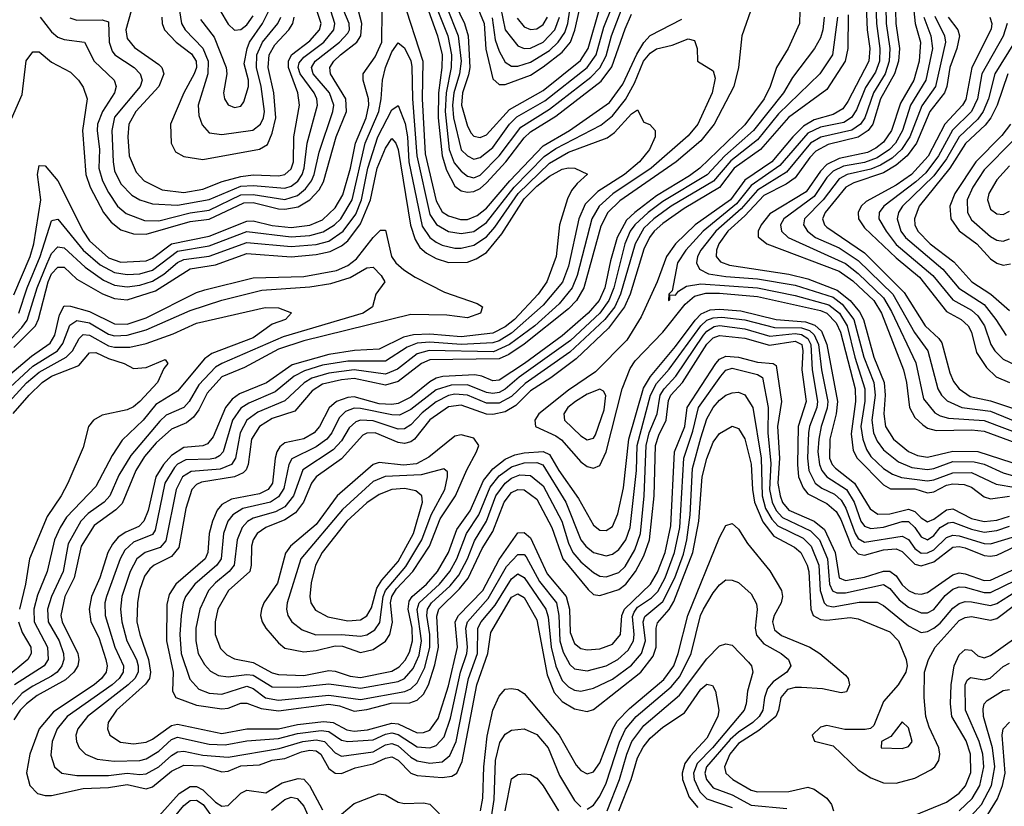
# Model space of a CAD drawing. Header units: inches. Extents: x 501365 to 657855, y 482276 to 547543.
# Tile 456 of 656: x 575229 to 578354, y 521244 to 523742. Entities that reach past the tile are written whole.
import ezdxf

# ---------------------------------------------------------------- set-up
doc = ezdxf.new("R2010")
doc.units = ezdxf.units.IN
doc.header["$MEASUREMENT"] = 0
doc.layers.add('A5572', color=7, linetype='Continuous')

msp = doc.modelspace()

# ---------------------------------------------------------------- linework, layer by layer
at = {"layer": 'A5572', "color": 5}
for points, elevation in [([(576732.5, 523890), (576770, 523710), (576810, 523658.9), (576830, 523649.8), (576850, 523650.9), (576890, 523670.8), (576927.2, 523710), (576941.5, 523750)], 2460), ([(576583.1, 523783.1), (576620.4, 523690), (576629.3, 523610), (576624.6, 523570), (576606.1, 523510), (576602.8, 523470), (576605.7, 523430), (576630, 523328.5), (576650, 523309.1), (576670, 523299.4), (576690, 523303.7), (576730, 523336.1), (576783.3, 523410), (576806.7, 523433.3), (576895.4, 523484.6), (577030, 523590), (577058.4, 523630), (577082.5, 523717.5), (577135.7, 523850)], 2360), ([(576669.9, 523810), (576702.5, 523730), (576708.4, 523648.4), (576730, 523554.1), (576750, 523536.1), (576770, 523535.8), (576850, 523566.1), (576890, 523591.6), (576950, 523638.7), (576976.7, 523670), (576991.1, 523708.9), (577017.9, 523830)], 2420), ([(575837.9, 523817.9), (575890, 523727.6), (575910, 523709), (575930, 523710.5), (575950, 523725.5), (575970, 523754.3)], 2480), ([(576444.1, 523810), (576508.6, 523610), (576506.3, 523490), (576515.6, 523315.6), (576550, 523166.3), (576570, 523131.5), (576590, 523118.5), (576627.7, 523107.7), (576650, 523107.8), (576680.4, 523119.6), (576710, 523143.6), (576784, 523230), (576890, 523341), (576973.5, 523390), (577100.9, 523479.1), (577143.3, 523536.7), (577187.5, 523632.5), (577210, 523669.1), (577230, 523691.7), (577330, 523743.3)], 2280), ([(576727.7, 523747.7), (576737.4, 523677.4), (576750, 523641.5), (576770, 523607.2), (576790, 523594.7), (576810, 523593.9), (576850, 523606.5), (576910, 523644.4), (576938, 523670), (576958.6, 523701.4), (576968, 523730), (576980, 523810)], 2440), ([(577914.7, 523810), (577918, 523710), (577926.8, 523650), (577924, 523610), (577857.5, 523482.5), (577841.1, 523458.9), (577810, 523440.5), (577750, 523423.9), (577716.2, 523403.8), (577682.4, 523370), (577616.1, 523290), (577530, 523231.9), (577484.9, 523170), (577372.7, 523090), (577310, 523030.5), (577281.9, 522990), (577252.4, 522910), (577201.6, 522798.4), (577155.7, 522724.3), (577056.5, 522623.5), (576970, 522565.2), (576876.4, 522490), (576863.7, 522470), (576865.7, 522450), (576930, 522420.8), (576948, 522408), (577010, 522337.9), (577030, 522323.2), (577050, 522317.9), (577070, 522326.4), (577090, 522370.1), (577141.2, 522570), (577166.1, 522633.9), (577181.7, 522658.3), (577270, 522749.5), (577341.2, 522838.8), (577370, 522863.6), (577406.8, 522873.2), (577450, 522873.5), (577570, 522862.4), (577770, 522818.4), (577790, 522809.7), (577819.6, 522779.6), (577833.8, 522750), (577880.6, 522570), (577881.5, 522530), (577867.3, 522427.3), (577873.7, 522373.7), (577886.2, 522350), (577970, 522264.9), (577992.2, 522252.2), (578070, 522252), (578110, 522239.5), (578130, 522242.5), (578170, 522263.8), (578190, 522268.3), (578226.5, 522266.5), (578250, 522257.4), (578290, 522227), (578310, 522220.4), (578370, 522229.1)], 2420), ([(575195.5, 523410), (575236.2, 523503.8), (575249.1, 523610.9), (575270, 523640.1), (575290, 523639.5), (575330, 523606.6), (575390, 523574.8), (575415.1, 523550), (575430, 523527.4), (575442.5, 523490), (575427.8, 523390), (575438.6, 523250), (575452.6, 523210), (575494.1, 523130), (575518.6, 523098.6), (575550, 523074.7), (575590, 523061.6), (575630, 523061.3), (575770, 523100.9), (575830, 523108.1), (575939.9, 523160.1), (575970, 523160.9), (576050, 523141.4), (576070, 523140.3), (576112, 523148), (576149.7, 523170.3), (576178.7, 523201.2), (576192.6, 523227.4), (576233.5, 523370), (576265.6, 523450), (576263.8, 523490), (576214.7, 523570), (576212.7, 523590), (576225.8, 523610), (576247, 523630), (576298.6, 523670), (576311.1, 523690), (576314.1, 523730), (576304.3, 523770)], 2320), ([(575210, 522868.2), (575261.4, 522990), (575273.6, 523030), (575295.9, 523170), (575285.1, 523250), (575290, 523279), (575310, 523277.7), (575350, 523230.5), (575430.5, 523070), (575450, 523039.6), (575510, 522986.2), (575550, 522972.3), (575630, 522976.3), (575650, 522984.9), (575710.2, 523029.8), (575830, 523054.5), (575950, 523102.5), (575970, 523103), (576030, 523087.9), (576090, 523082), (576150, 523089), (576190, 523105.9), (576230, 523144.4), (576254.6, 523185.4), (576279.1, 523270), (576294.7, 523350), (576328.7, 523430), (576336.7, 523470), (576335.9, 523490), (576318.3, 523550), (576319.3, 523570), (576356.5, 523623.5), (576378.5, 523670), (576379.6, 523770)], 2280), ([(575293.3, 523750), (575330, 523703), (575350, 523686), (575370, 523679.1), (575434.3, 523670), (575465.5, 523610), (575528.5, 523550), (575534.7, 523530), (575529.7, 523510), (575491, 523450), (575475.9, 523410), (575474.1, 523390), (575481.9, 523330), (575479.9, 523270), (575491, 523230), (575510, 523192.8), (575539.2, 523150), (575566.5, 523126.5), (575624.7, 523104.7), (575670, 523102.7), (575770, 523129), (575830, 523137), (575930, 523185.9), (575970, 523187.2), (576070, 523171.4), (576110, 523183.4), (576135.4, 523204.6), (576155.2, 523230), (576163.2, 523250), (576178.7, 523321.3), (576222.9, 523450), (576226.1, 523470), (576212.4, 523510), (576160.1, 523570), (576154.3, 523590), (576166.6, 523610), (576244, 523670), (576270, 523698.9), (576275, 523710), (576274.4, 523730), (576257.6, 523770)], 2340), ([(575387.6, 523747.6), (575410, 523739.8), (575490, 523741.8), (575510, 523734.7), (575512.1, 523670), (575522, 523642), (575531, 523630), (575592.1, 523590), (575611, 523570), (575617.7, 523550), (575611.4, 523530), (575530, 523432), (575520.6, 523390), (575524.8, 523290), (575530, 523261.8), (575550, 523220.6), (575584.3, 523184.3), (575610, 523170.1), (575650, 523157.5), (575730, 523152.4), (575830, 523170.6), (575930, 523212.9), (575970, 523215.2), (576070, 523206.5), (576090, 523212.8), (576110.9, 523229.1), (576125, 523250), (576131.6, 523270), (576141.2, 523350), (576173.7, 523470), (576172.2, 523490), (576162.8, 523510), (576118.7, 523570), (576112.2, 523590), (576115.4, 523604.6), (576130, 523623.2), (576193.8, 523670), (576225.9, 523710), (576229.1, 523730), (576209.5, 523790)], 2360), ([(577555.5, 523790), (577520.6, 523690), (577510.3, 523590), (577495.5, 523530), (577432.5, 523410), (577390, 523357.1), (577312.5, 523290), (577133.2, 523166.8), (577094.8, 523130), (577073.5, 523086.5), (577019.6, 522890), (576996, 522850), (576970, 522823.7), (576830, 522711.8), (576780.7, 522679.3), (576750, 522665.4), (576530, 522661.7), (576503.5, 522650), (576430, 522593.4), (576390, 522581), (576290, 522602.7), (576250, 522598.7), (576190, 522584.8), (576156.7, 522563.3), (576101.5, 522498.5), (576030, 522475.4), (575989.5, 522450), (575964.2, 522410), (575954.3, 522330), (575947.5, 522312.5), (575937.4, 522302.6), (575910, 522290), (575806.1, 522273.9), (575790, 522266.1), (575774.6, 522250), (575756.4, 522190), (575734.2, 522065.8), (575710, 522037.4), (575655.5, 522010), (575641.4, 521998.6), (575624.9, 521975.1), (575608.8, 521930), (575602.1, 521890), (575600.9, 521830), (575609.8, 521790), (575637.3, 521710), (575643.7, 521670), (575640.3, 521650), (575628.1, 521631.9), (575536.3, 521550), (575509.2, 521510), (575506.9, 521490), (575514.6, 521470), (575548.3, 521448.3), (575590, 521442.9), (575630, 521448.1), (575650, 521457.7), (575710, 521501), (575730, 521505.2), (575870, 521475), (575950, 521490.2), (576050, 521490.6), (576110, 521504.6), (576193.7, 521513.7), (576224, 521510), (576266.7, 521486.7), (576290, 521483.2), (576332.7, 521487.3), (576410, 521508.4), (576430, 521505.7), (576490, 521477.9), (576510, 521478.2), (576530, 521486.3), (576556.9, 521523.1), (576590, 521626.9), (576617.7, 521750), (576611.2, 521830), (576620.9, 521850), (576698.1, 521930), (576750, 522028.2), (576810, 522112.4), (576830, 522113.2), (576850, 522097.1), (576902.5, 521982.5), (576963.6, 521910), (576973.8, 521870), (576976.1, 521796.1), (576990, 521761.3), (577010, 521745.3), (577030, 521740.9), (577070, 521744), (577110, 521759.2), (577135.5, 521790), (577139.9, 521850), (577148.1, 521870), (577230.4, 521950), (577252.6, 521987.4), (577277.7, 522050), (577294.8, 522134.8), (577306.6, 522370), (577339.2, 522450), (577346.8, 522510), (577438.1, 522650), (577450, 522664), (577470, 522673.5), (577510, 522670.5), (577570, 522654.4), (577619.6, 522650), (577630, 522644.2), (577646.5, 522530), (577633.8, 522450), (577640.5, 522350), (577635.1, 522270), (577642, 522230), (577650, 522209.1), (577670, 522184.9), (577750, 522149.5), (577783.4, 522123.4), (577817.3, 522050), (577829.8, 521970), (577850, 521961), (577910, 521971.9), (577970, 521990.7), (577990, 521990.8), (578010, 521976.3), (578030, 521947.2), (578050, 521929.3), (578070, 521920.4), (578090, 521917.9), (578110, 521923.5), (578190, 521979.6), (578210, 521985.6), (578230, 521982.7), (578290, 521961.2), (578310, 521961.8), (578390, 521999.2)], 2280), ([(575582.1, 523770), (575565.5, 523710), (575570, 523682), (575593.4, 523653.4), (575670, 523599.9), (575679.7, 523590), (575685.9, 523570), (575669.8, 523530), (575597.5, 523450), (575574.6, 523410), (575571.4, 523370), (575576, 523310), (575597.9, 523257.9), (575623.4, 523230), (575681.2, 523201.2), (575750, 523192.9), (575810, 523203.4), (575871.5, 523228.5), (575930, 523243.5), (575970, 523249), (576050, 523246), (576070, 523249.8), (576090, 523267.9), (576097.2, 523290), (576099.1, 523370), (576116.4, 523470), (576110.9, 523510), (576081.4, 523590), (576082, 523610), (576091, 523630), (576150, 523674.1), (576179.7, 523710), (576185.2, 523730), (576165.2, 523790)], 2380), ([(577705.2, 523770), (577703.6, 523730), (577667.6, 523650), (577630.5, 523589.5), (577610.9, 523530), (577591, 523490), (577530, 523407.5), (577387, 523270), (577354.5, 523245.5), (577250, 523182.6), (577180.7, 523130), (577155, 523105), (577125.3, 523050), (577103.4, 522976.6), (577085.4, 522890), (577067.4, 522850), (577032.7, 522810), (576950, 522737.6), (576830.5, 522650), (576750, 522597.5), (576730, 522594.9), (576695.9, 522610), (576673.7, 522613.7), (576571.4, 522608.6), (576550, 522603.5), (576530, 522592.4), (576470, 522543.5), (576430, 522523.3), (576410, 522519.6), (576370, 522522.1), (576290, 522544.5), (576270, 522542.5), (576234.2, 522530), (576211, 522509), (576180.2, 522450), (576162.9, 522430), (576130, 522411.4), (576070, 522397.9), (576054.1, 522385.9), (576044.5, 522370), (576039.9, 522350), (576031.3, 522270), (576017.4, 522250), (575990, 522236), (575900.7, 522219.3), (575870, 522202.2), (575855.8, 522184.2), (575840.8, 522150), (575830, 522110), (575826.2, 522050), (575817, 522030), (575724.6, 521950), (575703.5, 521916.5), (575695.4, 521884.6), (575695, 521770), (575716, 521670), (575713.2, 521610), (575724.7, 521590), (575790, 521565.8), (575870, 521553.4), (575890, 521556), (575930, 521571.7), (575950, 521571.3), (575995.1, 521555.1), (576050, 521547.2), (576210, 521568.7), (576243.8, 521563.8), (576290, 521546.5), (576330, 521551.4), (576407.9, 521572.1), (576466.6, 521573.4), (576490, 521581.3), (576510, 521600.7), (576526.6, 521630), (576546.7, 521693.3), (576557.8, 521750), (576552.3, 521847.7), (576559.2, 521870), (576625, 521935), (576651.7, 521968.3), (576696.7, 522063.3), (576730, 522116.6), (576765.9, 522210), (576790, 522240.4), (576810, 522250.3), (576830, 522249.2), (576870, 522219.1), (576918.1, 522130), (576952.8, 522030), (577032.8, 521932.8), (577050, 521916.9), (577070, 521913.8), (577130, 521932.9), (577152.6, 521950), (577183.4, 521990), (577210, 522039.3), (577227.4, 522090), (577242.2, 522230), (577247.1, 522390), (577257, 522423), (577280.2, 522470), (577287.4, 522532.6), (577295.8, 522550), (577332.6, 522590), (577410, 522711.1), (577430, 522731.4), (577450, 522739.4), (577530, 522730.9), (577608.4, 522708.4), (577690, 522721), (577710.8, 522710), (577714.6, 522690), (577711.4, 522630), (577724.6, 522530), (577699.8, 522450), (577696.8, 522330), (577700.6, 522290), (577715, 522255), (577730, 522236.4), (577790, 522206.2), (577820.3, 522180.3), (577835.1, 522155.1), (577869.2, 522069.2), (577890, 522045.6), (577910, 522042.2), (577970, 522058.2), (578010, 522061.3), (578030, 522053.4), (578070, 522013.3), (578090, 522008.2), (578130, 522020.7), (578190, 522067.2), (578210, 522069.3), (578230, 522064.6), (578290, 522040.4), (578310, 522038.2), (578330, 522041.7), (578390, 522069.9)], 2320), ([(575732.5, 523790), (575742.3, 523730), (575753.9, 523710), (575810, 523651.3), (575826.3, 523610), (575826.2, 523570), (575794.8, 523470), (575797.4, 523437.4), (575807.4, 523407.4), (575830, 523382.7), (575870, 523377), (575969.1, 523390.9), (575992.7, 523410), (576002.4, 523430), (576005.4, 523450), (575995.1, 523530), (575980, 523590), (575981.4, 523630), (575999.2, 523670), (576048.1, 523730), (576057.1, 523750)], 2440), ([(575802.8, 523742.8), (575846.1, 523686.1), (575884.2, 523590), (575886.1, 523570), (575875.9, 523510), (575878.7, 523490), (575890, 523471.1), (575910, 523462.7), (575930, 523466.8), (575939.5, 523480.5), (575955.1, 523530), (575954.4, 523550), (575941.5, 523601.5), (575950.5, 523650), (575958.2, 523670), (575998.8, 523730), (576019.8, 523770)], 2460), ([(576525.8, 523770), (576555, 523690), (576569.1, 523630), (576568.6, 523590), (576558.4, 523510), (576556.9, 523430), (576569, 523310), (576583.7, 523263.7), (576610, 523213.7), (576630, 523198.5), (576650, 523193.9), (576670, 523196.3), (576690, 523205.8), (576710, 523224.3), (576771.2, 523290), (576830, 523366.6), (576850, 523385.9), (576930, 523435.6), (577073.7, 523546.3), (577107.5, 523592.5), (577150, 523713.1), (577170, 523759.5)], 2320), ([(576556, 523770), (576587.4, 523690), (576599.4, 523630), (576598.6, 523590), (576582.3, 523510), (576579.3, 523450), (576592.1, 523330), (576607.5, 523287.5), (576630, 523260.4), (576650, 523244.5), (576670, 523239.3), (576690, 523248.1), (576750, 523310), (576819, 523401), (576910, 523457.7), (577041, 523559), (577070, 523588.4), (577090, 523627.1), (577107.1, 523690), (577140.7, 523779.3)], 2340), ([(576611.2, 523791.2), (576640.5, 523730), (576652.1, 523690), (576657.1, 523590), (576653.6, 523566.4), (576633.9, 523510), (576630.5, 523470), (576650, 523403.2), (576661.5, 523381.5), (576670, 523371.5), (576690, 523367.6), (576710, 523376), (576783.1, 523456.9), (576890, 523517.1), (577008.1, 523611.9), (577033.2, 523650), (577070, 523779.1)], 2380), ([(577946.4, 523790), (577947.7, 523730), (577958.7, 523650), (577957.3, 523610), (577945.2, 523574.8), (577913.5, 523526.5), (577884.1, 523455.9), (577869, 523431), (577844.4, 523415.6), (577770, 523400.8), (577730, 523381.8), (577641.4, 523278.6), (577550, 523215.6), (577503.2, 523156.8), (577398.4, 523070), (577342.8, 523010), (577316.7, 522970), (577299.4, 522880.6), (577289.2, 522870), (577287.4, 522850), (577292.3, 522852.3), (577292.3, 522867.7), (577310, 522867.4), (577320, 522880), (577344.5, 522895.5), (577390, 522902.7), (577570, 522890.2), (577690, 522866.4), (577796.5, 522836.5), (577830.1, 522810.1), (577854.5, 522770), (577879.2, 522670), (577911.2, 522570), (577910.5, 522530.5), (577898.7, 522450), (577904.9, 522410), (577916.7, 522376.7), (577930, 522355.2), (577970, 522317.1), (577998.8, 522298.8), (578027.8, 522287.8), (578110, 522277.6), (578130, 522280.4), (578190, 522303.4), (578250, 522303.9), (578327.4, 522267.4), (578390, 522256.8)], 2440), ([(577978.2, 523781.8), (577978.4, 523730), (577990.5, 523650), (577987.8, 523610), (577975.7, 523570), (577938.3, 523510), (577910.5, 523430), (577897.5, 523410), (577869.5, 523390.5), (577770.9, 523369.1), (577738.3, 523350), (577661.9, 523258.1), (577570, 523200.1), (577518.9, 523141.1), (577438.6, 523070), (577390.7, 523010), (577380.2, 522990), (577376.8, 522970), (577386.4, 522950), (577415.2, 522935.2), (577470, 522926.3), (577570, 522918.9), (577690, 522898.4), (577810, 522860.4), (577838.9, 522838.9), (577875.9, 522790), (577907.4, 522670), (577939.1, 522590), (577943.8, 522550), (577933.1, 522470), (577939, 522430), (577950, 522404.1), (577970, 522376.6), (578017.6, 522337.6), (578060, 522320), (578110, 522313.6), (578130, 522316.5), (578190, 522339.2), (578258.4, 522338.4), (578290, 522330.4), (578350, 522303.6), (578450, 522274.3)], 2460), ([(578008.2, 523770), (578009, 523730), (578021.4, 523650), (578017.4, 523610), (578005.4, 523570), (577961.1, 523490), (577936, 523410), (577921.2, 523390), (577890, 523368.9), (577794.2, 523345.8), (577755.7, 523324.3), (577736, 523304), (577690, 523239.7), (577660.9, 523219.1), (577590, 523183.4), (577530, 523119), (577475.8, 523070), (577448, 523030), (577440.1, 523010), (577439.4, 522990), (577452.9, 522972.9), (577482, 522962), (577670, 522933.8), (577730, 522918.7), (577822.9, 522882.9), (577864.1, 522850), (577894.4, 522814.4), (577906.6, 522790), (577939.1, 522670), (577972.7, 522590), (577975.9, 522550), (577971.2, 522490), (577976.3, 522450), (578002, 522410), (578050, 522370.3), (578078.4, 522358.4), (578110, 522353.2), (578190, 522372.3), (578270, 522370.7), (578482.3, 522302.3)], 2480), ([(578066.4, 523770), (578070.4, 523730), (578087.7, 523670), (578083.9, 523610), (578066.9, 523550), (578023.7, 523476.3), (577995.9, 523390), (577970, 523353.1), (577946.3, 523333.7), (577919.9, 523320.1), (577830, 523301.5), (577790, 523282.5), (577770, 523261.3), (577724.8, 523195.2), (577610, 523125.6), (577582.3, 523090), (577572.8, 523070), (577572.1, 523052.1), (577599.8, 523030), (577830, 522943.5), (577872.6, 522912.6), (577939.2, 522850), (577963.6, 522810), (578033.8, 522630), (578043.7, 522590), (578052.3, 522510), (578070, 522479), (578095, 522455), (578110, 522445.3), (578137.6, 522437.6), (578250, 522439.9), (578290, 522435.6), (578410, 522390.8)], 2520), ([(575679.3, 523750), (575680.6, 523730), (575688.5, 523710), (575724.9, 523670), (575773.4, 523633.4), (575788.8, 523610), (575789.5, 523590), (575782.5, 523570), (575749.1, 523510), (575706.8, 523410), (575709.1, 523350), (575722.7, 523322.7), (575750, 523307), (575810, 523297.8), (575990, 523331.2), (576014.9, 523345.1), (576030, 523381.6), (576041.1, 523430), (576034.9, 523510), (576016.8, 523590), (576020.3, 523630), (576038.1, 523661.9), (576083, 523710), (576095.6, 523730), (576100, 523750)], 2420), ([(577782.1, 523750), (577777.6, 523710), (577770, 523683.7), (577751.6, 523650), (577681.5, 523558.5), (577652.7, 523510), (577557.7, 523390), (577466.4, 523310), (577410.7, 523249.3), (577270, 523165), (577223.2, 523130), (577180.5, 523090), (577166.3, 523070), (577149.4, 523030), (577114, 522890), (577098.7, 522850), (577069.9, 522810), (576976.5, 522723.5), (576813.4, 522606.6), (576770, 522568.8), (576750, 522558.1), (576730, 522554.7), (576710, 522558.3), (576650, 522582.8), (576598.2, 522581.8), (576550, 522566.8), (576470, 522504.6), (576433.7, 522486.3), (576410, 522487), (576310, 522507.5), (576290, 522508.3), (576262.3, 522497.7), (576242.5, 522477.5), (576219.2, 522430), (576203.5, 522410), (576170, 522385.5), (576092.9, 522347.1), (576082.9, 522330), (576066.6, 522253.4), (576050, 522226.4), (576025, 522210), (575936.6, 522190), (575905.2, 522170), (575889.5, 522150), (575875.2, 522110), (575867.6, 522030), (575854.4, 522010), (575784.1, 521950), (575754.8, 521910), (575747, 521890), (575741.2, 521850), (575737.3, 521790), (575741, 521730), (575768.2, 521648.2), (575796.7, 521616.7), (575830, 521604.1), (575870, 521600.1), (575950, 521625.3), (575970, 521618.3), (576008.4, 521588.4), (576050, 521581.4), (576210, 521597.6), (576310, 521583.6), (576451.3, 521608.7), (576470, 521617), (576490, 521636.2), (576515, 521685), (576530.6, 521750), (576530.8, 521790), (576521.3, 521850), (576523.2, 521870), (576535.6, 521890), (576595.3, 521944.7), (576622.1, 521977.9), (576650.2, 522029.8), (576672.5, 522087.5), (576710, 522149.7), (576740.1, 522230), (576769.5, 522270), (576790, 522286.2), (576816.3, 522296.3), (576850, 522294.5), (576890, 522262.1), (576948.8, 522150), (576970, 522079.3), (576984.4, 522050), (577010, 522020.3), (577050, 521986.9), (577070, 521975), (577090, 521972.7), (577130, 521986.6), (577150, 522006.1), (577181.5, 522058.5), (577198.8, 522110), (577210.8, 522230), (577217.4, 522390), (577226.1, 522430), (577251.6, 522490), (577261.9, 522550), (577273.9, 522570), (577310.7, 522610), (577399.4, 522740.6), (577410, 522753.2), (577432.7, 522767.3), (577450, 522770.4), (577530, 522760), (577610, 522737.1), (577690, 522745.7), (577710, 522742.4), (577729.7, 522729.7), (577739.5, 522710), (577744.2, 522630), (577761.3, 522530), (577758.8, 522510), (577735.8, 522450), (577732.3, 522430), (577728.6, 522350), (577733.8, 522310), (577753.5, 522270), (577774.2, 522254.2), (577815, 522235), (577836.2, 522216.1), (577851.1, 522191.1), (577880.3, 522110), (577890, 522094.3), (577910, 522082.6), (578030, 522102.4), (578050, 522091.3), (578070, 522062.8), (578090, 522048), (578110, 522048.9), (578130, 522058.4), (578170, 522097.9), (578190, 522105.2), (578210, 522103.6), (578290, 522078.7), (578310, 522077.2), (578390, 522102)], 2340), ([(577824.6, 523750), (577808.3, 523630), (577768.5, 523570), (577637.3, 523442.7), (577570, 523359.8), (577486.1, 523293.9), (577431, 523229), (577295.9, 523150), (577241.6, 523110), (577210, 523079.8), (577181.7, 523030), (577136, 522870), (577117.3, 522830), (577086, 522790), (576974.2, 522685.8), (576832.8, 522587.2), (576790, 522545.8), (576750, 522524.2), (576710, 522524), (576650, 522549.6), (576610, 522553.1), (576590, 522549.1), (576550, 522528.8), (576506.3, 522493.7), (576470, 522455.4), (576450, 522442.3), (576430, 522441.9), (576350, 522468.4), (576310, 522470.4), (576295.2, 522464.8), (576274.1, 522445.9), (576250, 522404.9), (576223.8, 522376.2), (576127.3, 522312.7), (576097.7, 522230), (576070, 522195), (576040.9, 522179.1), (575970, 522159), (575951.6, 522148.4), (575934.8, 522130), (575918.5, 522090), (575909.3, 522010), (575893.6, 521990), (575850, 521954.3), (575827.9, 521930), (575799.9, 521870), (575788, 521810), (575788.2, 521770), (575795.2, 521730), (575814.7, 521694.7), (575834, 521673.9), (575859.8, 521659.8), (575890, 521655.7), (575950, 521663), (575970, 521660.6), (576030, 521623.7), (576110, 521622.6), (576210, 521633.7), (576310, 521619.6), (576430, 521640.6), (576450, 521650.6), (576477.7, 521682.3), (576496.3, 521723.7), (576504.4, 521770), (576490.6, 521869.4), (576496.5, 521890), (576560.6, 521950), (576593.4, 521990), (576616.3, 522030), (576646.3, 522110), (576685.9, 522170), (576722.1, 522257.9), (576750, 522294), (576790, 522322.6), (576830, 522334.7), (576870, 522335.5), (576888.6, 522328.6), (576961.5, 522210), (577009.6, 522090), (577025.1, 522070), (577050, 522049.8), (577090, 522039.4), (577110, 522044.6), (577130, 522059.5), (577152.3, 522090), (577165.7, 522130), (577185.8, 522310), (577188.1, 522390), (577230.7, 522550), (577250, 522586.3), (577290, 522632.2), (577390, 522770), (577410, 522787.7), (577430, 522795.7), (577456.9, 522796.9), (577530, 522788.5), (577624.5, 522764.5), (577710, 522763.8), (577734.9, 522754.9), (577750, 522741.1), (577764.4, 522710), (577773.9, 522630), (577794, 522530), (577792, 522508), (577772.7, 522450), (577765.1, 522410), (577761.7, 522370), (577766.9, 522330), (577774.8, 522310), (577789.9, 522289.9), (577852.6, 522250), (577877.3, 522210), (577897.9, 522150), (577910, 522133.4), (577930, 522126.4), (577970, 522130.8), (578030, 522148.3), (578050, 522148.3), (578069.9, 522129.9), (578090, 522099.9), (578110, 522090.6), (578130, 522103.9), (578150.5, 522129.5), (578175.7, 522144.3), (578190, 522146.2), (578250, 522124.4), (578290, 522115.2), (578330, 522119.6), (578370, 522133.4)], 2360), ([(577857.6, 523757.6), (577857.2, 523650), (577848.9, 523610), (577790, 523519.8), (577668.3, 523431.7), (577580.2, 523330), (577496.5, 523270), (577450, 523208.5), (577337.7, 523142.3), (577270, 523095.1), (577242.3, 523070), (577227.3, 523050), (577210, 523012.7), (577165.9, 522870), (577148.1, 522830), (577097.5, 522762.5), (576994.7, 522665.3), (576914.9, 522605.1), (576850, 522563.4), (576803.1, 522516.9), (576770, 522497), (576730, 522488.6), (576710, 522489.6), (576630, 522518.2), (576590, 522512.5), (576530, 522471.5), (576481.4, 522410), (576470, 522401.4), (576450, 522396.1), (576430, 522399.7), (576357.2, 522430), (576330.9, 522429.1), (576317.7, 522422.3), (576250, 522347.3), (576170, 522290), (576155, 522270), (576129.6, 522210), (576103.7, 522176.3), (576070, 522153.6), (576010, 522129.9), (575982.8, 522110), (575970.1, 522090), (575964.3, 522070), (575963.5, 522010), (575958.8, 521990), (575891.1, 521930), (575857.6, 521870), (575848.8, 521830), (575848.7, 521790), (575865.7, 521745.7), (575885.6, 521725.5), (575910, 521712.6), (575970, 521700.7), (576030, 521668.5), (576050, 521662.7), (576130, 521659.5), (576210, 521675.6), (576230, 521673.8), (576277.1, 521657.1), (576310, 521653.1), (576410, 521673.4), (576432.7, 521687.3), (576451.8, 521708.2), (576465.9, 521734.1), (576474.9, 521770), (576474.4, 521810), (576461.3, 521870), (576464.8, 521895.2), (576473.8, 521910), (576519.6, 521950), (576555.2, 521990), (576590, 522050), (576616.3, 522123.6), (576657.9, 522182.1), (576701.2, 522278.8), (576730, 522316.1), (576770, 522346.3), (576800.2, 522359.8), (576830, 522366.3), (576890, 522370.4), (576910, 522361), (576940, 522310), (577001.8, 522221.8), (577050, 522137.4), (577070, 522120.7), (577090, 522119.6), (577110, 522132.9), (577126.9, 522173.1), (577144.6, 522255.4), (577162.5, 522410), (577208.6, 522571.4), (577230.9, 522609.1), (577310, 522704.1), (577372, 522788), (577391.9, 522808.1), (577419.8, 522820.2), (577450, 522823.1), (577517.5, 522817.5), (577630, 522790.2), (577722.3, 522782.3), (577752.3, 522772.3), (577773.3, 522753.3), (577790.5, 522710.5), (577824.2, 522530), (577819.9, 522490), (577800.4, 522410), (577798.8, 522350), (577806.9, 522330), (577817.6, 522317.6), (577878.2, 522270), (577928.4, 522188.4), (577952.2, 522172.2), (577990, 522172.5), (578050, 522187.7), (578070, 522180.8), (578090, 522160.5), (578110, 522148), (578130, 522156.4), (578170, 522186), (578190, 522188.6), (578250, 522158.6), (578290, 522148.9), (578330, 522153.1), (578370, 522165.8)], 2380), ([(576807.1, 523747.1), (576830, 523718.8), (576850, 523710.1), (576870, 523712.4), (576890, 523726.7), (576903.4, 523750)], 2480), ([(578098.7, 523750), (578121, 523690), (578125.9, 523650), (578105, 523550), (578056.2, 523470), (578030.9, 523390), (578008.1, 523350), (577988.9, 523330), (577950, 523302.8), (577910, 523288.4), (577843.8, 523276.2), (577810, 523261), (577790, 523240.3), (577750, 523180.8), (577654.1, 523110), (577642.9, 523090), (577646.7, 523070), (577668.1, 523050), (577850, 522968), (577890, 522936), (577970, 522858.6), (577995.7, 522815.7), (578072.6, 522652.6), (578097.6, 522537.6), (578133.2, 522493.2), (578150, 522483.6), (578176.7, 522476.7), (578290, 522469.4), (578410, 522423.4)], 2540), ([(578133.3, 523753.3), (578164.4, 523690), (578167.3, 523670), (578135.1, 523530), (578091.7, 523468.3), (578054.3, 523370), (578027.7, 523330), (577997.4, 523302.6), (577960.4, 523279.6), (577930, 523267.7), (577854.9, 523250), (577830, 523237), (577779, 523170), (577719.8, 523110), (577716.6, 523090), (577729.3, 523070), (577754.5, 523050), (577830, 523016.9), (577890, 522977), (578000.3, 522870), (578068.3, 522748.3), (578110.6, 522690), (578142.8, 522570), (578154.3, 522550), (578172.2, 522532.2), (578218.5, 522510), (578310, 522498.9), (578410, 522457.7)], 2560), ([(578176, 523750), (578206.6, 523710), (578211.5, 523690), (578203.5, 523650), (578180.6, 523590), (578171.8, 523530), (578163.4, 523510), (578117.1, 523450), (578074.7, 523350), (578045.3, 523310), (578010, 523279.5), (577970, 523255.6), (577875.8, 523224.2), (577851, 523210), (577785.5, 523130), (577776.7, 523110), (577782.5, 523090), (577790, 523082.7), (577910, 523001.4), (578036, 522876), (578102.1, 522770), (578146.3, 522730), (578155.4, 522715.4), (578180.3, 522620.3), (578192.7, 522592.7), (578210.1, 522570), (578245.4, 522545.4), (578310, 522531.7), (578430, 522491.7)], 2580), ([(578307.9, 523750), (578314.4, 523730), (578311.8, 523711.8), (578250.6, 523590), (578231.6, 523488.4), (578220.7, 523470), (578165, 523410), (578111.7, 523308.3), (578059.4, 523250), (578010, 523216.9), (577915.6, 523164.4), (577899.5, 523150), (577890, 523130), (577891.3, 523110), (577910, 523081.3), (578010, 522985.4), (578084.2, 522924.2), (578170, 522815.2), (578216.4, 522790), (578239.2, 522770), (578249.8, 522750), (578265.6, 522685.6), (578297.6, 522637.6), (578328.2, 522608.2), (578370, 522589.6)], 2620), ([(578362.6, 523730), (578350, 523689.9), (578282.5, 523570), (578268.4, 523490), (578249.8, 523450.2), (578189, 523391), (578145.1, 523310), (578104.2, 523255.8), (578073.2, 523226.8), (577971, 523150), (577956.2, 523130), (577955.7, 523110), (577978.4, 523070), (578010, 523028.2), (578126.9, 522930), (578190, 522851.9), (578250, 522819.4), (578270, 522801.8), (578290.7, 522770), (578310.8, 522710.8), (578324.1, 522690), (578350, 522664.3), (578390, 522645.3)], 2640), ([(575226.1, 522810), (575252.5, 522890), (575293.4, 522990), (575330, 523103.2), (575335, 523105), (575350, 523108.8), (575430, 523010.5), (575483.7, 522963.7), (575530, 522938.8), (575570, 522932.7), (575610, 522934.4), (575650, 522946.2), (575730, 523007), (575830, 523023.5), (575950, 523069.2), (576090, 523052.7), (576150, 523056.7), (576192.2, 523067.8), (576227.7, 523090), (576247.8, 523110), (576283.7, 523170), (576325.2, 523350), (576368.6, 523450), (576376.2, 523490), (576379.8, 523550), (576389.4, 523590), (576410, 523640.1), (576430, 523668.6), (576450, 523652.9), (576470, 523611.5), (576473.5, 523593.5), (576475.7, 523490), (576489.1, 523310), (576530, 523122.8), (576551.5, 523091.5), (576589.1, 523069.1), (576630, 523062.6), (576670, 523069.4), (576710, 523098.2), (576797.9, 523210), (576892.9, 523307.1), (576930, 523333.2), (577072.9, 523407.1), (577110, 523436.1), (577151.2, 523488.8), (577179.7, 523540.3), (577208.6, 523610), (577230, 523635), (577250, 523648.8), (577299.2, 523660.8), (577350, 523681.2), (577370, 523675.6), (577378.9, 523650), (577379.5, 523610), (577430, 523579.6), (577436.5, 523556.5), (577427, 523510), (577381.5, 523410), (577350, 523372.9), (577232.4, 523270), (577111.6, 523188.4), (577067.3, 523150), (577044.4, 523110), (576997.6, 522930), (576982.2, 522890), (576940.5, 522839.5), (576864.1, 522770), (576783.1, 522710), (576732.7, 522687.3), (576528.5, 522691.5), (576490, 522681.3), (576427.5, 522632.5), (576390, 522616.5), (576290, 522630.1), (576210, 522619.2), (576156.3, 522603.7), (576131.6, 522588.4), (576070, 522531.2), (575984, 522495.9), (575950, 522470.8), (575928.4, 522430), (575913.2, 522350), (575900.4, 522330), (575865.1, 522314.9), (575772.8, 522307.2), (575745.5, 522290), (575724.9, 522250), (575692.7, 522087.3), (575674, 522066), (575626.8, 522050), (575599.9, 522030), (575579.7, 521990), (575553.2, 521910), (575548.5, 521870), (575553.2, 521830), (575569.2, 521769.2), (575599.1, 521710), (575605, 521690), (575604.2, 521670), (575594.1, 521650), (575573.1, 521630), (575443.4, 521530), (575412.9, 521490), (575407.3, 521470), (575408.7, 521450), (575417.8, 521430), (575437.1, 521410), (575474.2, 521394.2), (575528.2, 521388.2), (575610, 521390.3), (575630, 521395.4), (575670, 521419.5), (575710, 521457), (575730, 521463.9), (575830, 521441.4), (575880.9, 521439.1), (575950, 521452.2), (576050, 521459.4), (576110, 521475.8), (576185.3, 521485.3), (576210, 521481.9), (576250, 521454.4), (576270, 521450.4), (576350, 521455), (576390, 521473.8), (576410, 521477.7), (576430, 521472.5), (576490, 521433.7), (576530, 521429.6), (576550, 521437.4), (576575.4, 521464.6), (576596.2, 521523.8), (576627.6, 521670), (576647.8, 521730), (576650.3, 521750), (576644.3, 521810), (576649.6, 521830), (576715.8, 521904.2), (576774.2, 522005.8), (576810, 522044.2), (576830, 522043.4), (576836, 522036), (576878.5, 521958.5), (576932.5, 521890), (576940.1, 521850), (576943, 521770), (576953.6, 521733.6), (576974.6, 521694.6), (576990, 521681.1), (577030, 521674.6), (577090, 521690.3), (577127.2, 521710), (577159.9, 521740.1), (577176.6, 521770), (577179.2, 521790), (577173.2, 521846.8), (577178.8, 521861.2), (577190, 521876.1), (577234.1, 521905.9), (577253.5, 521926.5), (577277.2, 521970), (577307.4, 522050), (577323.6, 522130), (577336.2, 522350), (577364.6, 522435.4), (577383, 522510), (577453.5, 522610), (577470, 522629.1), (577490, 522635.2), (577570, 522615.8), (577585.8, 522605.8), (577604, 522510), (577602.9, 522430), (577612.2, 522332.2), (577608.6, 522250), (577616.6, 522210), (577630, 522183.3), (577650, 522161.1), (577739.1, 522119.1), (577767.4, 522090), (577792.8, 522030), (577798.7, 521950), (577808.2, 521928.2), (577821.8, 521921.8), (577850, 521922.4), (577970, 521948.1), (577990, 521936.3), (578019.7, 521899.7), (578050, 521876.1), (578090, 521858.8), (578110, 521858.8), (578130, 521869.1), (578166.2, 521913.8), (578190, 521934.2), (578210, 521941.1), (578230, 521939.8), (578290, 521922.7), (578310, 521922.9), (578390, 521962.8)], 2260), ([(578386, 523670), (578323.5, 523570), (578303.4, 523490), (578286.6, 523450), (578270, 523426), (578210.3, 523369.7), (578170, 523299.7), (578130, 523246.2), (578030.6, 523150), (578018, 523130), (578014.1, 523110), (578025.3, 523070), (578040.3, 523050), (578158.8, 522950), (578209.5, 522889.5), (578290, 522837.3), (578327.1, 522790), (578359.1, 522739.1)], 2660), ([(578365.2, 523570), (578330.7, 523470), (578310.6, 523430), (578293.3, 523406.7), (578231, 523349), (578180.8, 523270), (578083.1, 523150), (578068.6, 523110), (578069.2, 523090), (578078.8, 523070), (578118, 523030), (578193.3, 522973.3), (578250.4, 522910), (578310.6, 522870.6), (578370, 522818.4)], 2680), ([(575202.2, 522730), (575235.6, 522764.4), (575251.9, 522788.1), (575284.2, 522890), (575314.7, 522965.3), (575330, 522999.7), (575350, 523020.2), (575370, 523017.4), (575436.3, 522956.3), (575494.3, 522914.3), (575530, 522898.7), (575570, 522893.6), (575610, 522898.6), (575650, 522911.6), (575686.2, 522933.8), (575730, 522970.6), (575750, 522980.7), (575830, 522991.3), (575950, 523034.3), (576090, 523021.2), (576170, 523028.1), (576210, 523039.1), (576255.3, 523070), (576295.3, 523124.7), (576313.6, 523170), (576333.5, 523270), (576365.3, 523370), (576410, 523455.1), (576430, 523469.5), (576452.1, 523412.1), (576459.8, 523370), (576464, 523290), (576506.2, 523086.2), (576530, 523050.4), (576550, 523035.2), (576570, 523025.5), (576610, 523016.4), (576630, 523016.2), (576670, 523025.4), (576710, 523051.9), (576737, 523083), (576811, 523190), (576910, 523285.9), (576970, 523320.9), (577093.7, 523366.4), (577116.8, 523383.2), (577170, 523442.6), (577190, 523455.8), (577210, 523416.9), (577228.6, 523408.6), (577245.2, 523390), (577245.5, 523370), (577228.1, 523330), (577195.9, 523290), (577147.8, 523250), (577063.8, 523196.2), (577023.8, 523156.2), (577003, 523110), (576970, 522959.1), (576951.9, 522908.1), (576890, 522834.9), (576790, 522746.1), (576750, 522722.1), (576730, 522715.5), (576630, 522710.8), (576530, 522717.8), (576490, 522714.4), (576458.1, 522701.9), (576390, 522657.8), (576270, 522657.6), (576190, 522644.6), (576132.6, 522627.4), (576099.6, 522610), (576039.9, 522560.1), (575955.4, 522524.6), (575930, 522508.3), (575903.6, 522470), (575874.2, 522370), (575862.9, 522357.1), (575850.5, 522349.5), (575833.4, 522346.6), (575755.8, 522344.2), (575730, 522330.6), (575719.8, 522320.2), (575689.8, 522270), (575658.6, 522121.4), (575650, 522107.3), (575590, 522083.1), (575562.1, 522057.9), (575547.3, 522030), (575504, 521910), (575499.3, 521890), (575500.1, 521850), (575530.9, 521750), (575557.8, 521690), (575557.4, 521670), (575544.7, 521650), (575522.5, 521630), (575378.8, 521530), (575347.1, 521490), (575331.4, 521450), (575327.2, 521407.2), (575338.9, 521370), (575362.6, 521350), (575410, 521341.7), (575510, 521342.5), (575570, 521349.7), (575610, 521345.1), (575630, 521347.5), (575670, 521369.8), (575710, 521405.5), (575730, 521417.4), (575750, 521419.1), (575810, 521406.9), (575890, 521400.1), (576052.4, 521427.6), (576127.4, 521450), (576170, 521455.6), (576195.6, 521450), (576230, 521414.5), (576250, 521403.8), (576350, 521416.9), (576390, 521439.1), (576410, 521443.9), (576430, 521436.8), (576470, 521400.7), (576490, 521388.4), (576530, 521381.2), (576570, 521385.5), (576594.2, 521405.8), (576613.6, 521450), (576653.2, 521650), (576681.7, 521730), (576682.9, 521810), (576693.3, 521830), (576737.4, 521882.6), (576790, 521966.7), (576810, 521982), (576830, 521971.2), (576899, 521870), (576905.7, 521845.7), (576915.6, 521750), (576930, 521689.5), (576950, 521644), (576970, 521624.1), (576990, 521613.3), (577010, 521609.4), (577050, 521619.3), (577110, 521648.5), (577170, 521692.4), (577201.7, 521730), (577215, 521770), (577207.4, 521830), (577212.5, 521847.5), (577270, 521895.1), (577307.7, 521970), (577335.1, 522044.9), (577346.4, 522090), (577356.5, 522170), (577363.6, 522316.4), (577390, 522414.2), (577410, 522474.6), (577430, 522510.9), (577450, 522533.9), (577470, 522549.2), (577490, 522557.1), (577510, 522559.1), (577530, 522551.2), (577555.2, 522510), (577581.7, 522350), (577584.9, 522230), (577596.1, 522190), (577615.9, 522155.9), (577635.3, 522135.3), (577715.6, 522095.6), (577741.1, 522070), (577765, 522010), (577769.3, 521929.3), (577781.8, 521890), (577790, 521881.9), (577810, 521877.5), (577893, 521893), (577950, 521892.6), (577970, 521881.5), (578050, 521816.9), (578090, 521796.3), (578110, 521799.6), (578130, 521809.8), (578150, 521825.8), (578190, 521873.2), (578210, 521888.2), (578230, 521894.1), (578250, 521893.6), (578310, 521881.4), (578330, 521888), (578390, 521926.3)], 2240), ([(578373, 523410), (578346.2, 523373.8), (578262.8, 523290), (578196.6, 523190), (578180.7, 523150), (578184.2, 523110), (578210, 523071.6), (578266.3, 523030), (578310, 522982.1), (578330, 522968.7), (578350, 522962.7), (578373, 522967)], 2720), ([(575210, 522700.8), (575279.3, 522770), (575288.8, 522791.2), (575318.9, 522910), (575330, 522934.6), (575350, 522956.2), (575370, 522956.4), (575410, 522918), (575491.8, 522871.8), (575530, 522856.8), (575570, 522852.7), (575659.2, 522880.8), (575769.3, 522950.7), (575850, 522963.9), (575950, 522999.1), (576090, 522989.3), (576170, 522996.6), (576213.8, 523006.2), (576250, 523023.8), (576270, 523039.9), (576310, 523093.2), (576341.7, 523170), (576362.8, 523270), (576390, 523333.4), (576410, 523364.4), (576422.6, 523350), (576429.4, 523329.4), (576469.5, 523089.5), (576483.5, 523043.5), (576499, 523019), (576520, 523000), (576550, 522983.2), (576590, 522970.5), (576650, 522971.8), (576677.8, 522982.2), (576710, 523002.7), (576758.6, 523061.4), (576830, 523172.9), (576870, 523213.3), (576910, 523245), (576950, 523266.8), (576971, 523271), (576990.8, 523270), (577031.3, 523251.3), (576998.1, 523221.9), (576980.4, 523199.6), (576967.1, 523172.9), (576941.4, 523090), (576931.6, 522990), (576901.8, 522910), (576874.3, 522870), (576798.7, 522790), (576770, 522766.6), (576730, 522747), (576630, 522734.5), (576530, 522743.5), (576478.4, 522741.6), (576446.7, 522733.3), (576370, 522695.6), (576291.3, 522691.3), (576210, 522679.2), (576093.9, 522646.1), (576011.7, 522588.3), (575926.4, 522553.6), (575902.9, 522537.1), (575882, 522510), (575842.4, 522417.6), (575825, 522395), (575810, 522388.8), (575750, 522383.7), (575710, 522358.2), (575684.6, 522330), (575660.7, 522290), (575636, 522184), (575623, 522150), (575606.8, 522133.2), (575565.4, 522114.6), (575541.5, 522098.5), (575523.1, 522076.9), (575508.7, 522050), (575482.5, 521970), (575456.3, 521910), (575448.9, 521870), (575454.7, 521830), (575479.9, 521779.9), (575502.2, 521710), (575506.3, 521690), (575503.1, 521670), (575488.7, 521650), (575465, 521630), (575335.5, 521544.5), (575290.1, 521490), (575260.6, 521410), (575250.5, 521350.5), (575260.9, 521310), (575285.2, 521285.2), (575310, 521278.7), (575330, 521278.9), (575430, 521301.2), (575510, 521303.8), (575570, 521313.3), (575630, 521299.8), (575650, 521305.7), (575710, 521355.6), (575750, 521375.1), (575810, 521372.9), (575870, 521354.1), (575890, 521355.9), (575930, 521372.9), (575990, 521376.5), (576030, 521390.7), (576070, 521396.1), (576122.8, 521417.2), (576150, 521422.9), (576170, 521420.6), (576184.6, 521410), (576210, 521364.3), (576230, 521349.5), (576250, 521348.8), (576293.4, 521366.6), (576350, 521378.7), (576390, 521397.5), (576410, 521401.8), (576430, 521391.1), (576470, 521350.1), (576490, 521342.1), (576570, 521336.3), (576600.2, 521339.8), (576616, 521350), (576633.2, 521386.8), (576679.8, 521630), (576714.8, 521730), (576724.1, 521795.9), (576790, 521908.2), (576810, 521919.3), (576830, 521907.5), (576870, 521836.6), (576902.3, 521662.3), (576925.4, 521605.4), (576950, 521577.1), (576990, 521553.5), (577030, 521545.6), (577050, 521552), (577199.9, 521670), (577239.3, 521720.7), (577249.2, 521750), (577248.5, 521810), (577252.7, 521827.3), (577290, 521869.5), (577305.2, 521894.8), (577365, 522050), (577384.5, 522150), (577394.4, 522290), (577410, 522348.2), (577430, 522400.8), (577450, 522428.4), (577490, 522451.3), (577510, 522443.9), (577530.6, 522410.6), (577550, 522330.3), (577554.2, 522250), (577561.3, 522210), (577587, 522147), (577622.1, 522102.1), (577687.4, 522067.4), (577707.5, 522050), (577728.4, 522010), (577733.3, 521990), (577739.9, 521870), (577746.7, 521850), (577770, 521837.2), (577790, 521835.4), (577864.2, 521844.2), (577890, 521839.7), (577990, 521798.3), (578017.5, 521770), (578041.8, 521710), (578045, 521690), (578041.5, 521670), (578016.9, 521630), (577970, 521577.1), (577939.6, 521500.4), (577928.6, 521491.4), (577911.6, 521488.4), (577847.7, 521487.7), (577790, 521500.7), (577770, 521495.5), (577744.2, 521470), (577751.3, 521451.3), (577810, 521436.8), (577890, 521360.6), (577930, 521335.1), (577970, 521319.3), (578010, 521317.4), (578070, 521333.8), (578120.3, 521359.7), (578133, 521370), (578145.8, 521390), (578149.2, 521410), (578145.6, 521430), (578115.3, 521495.3), (578104.7, 521530), (578099.2, 521590), (578100.8, 521670), (578112.8, 521710), (578134.7, 521750), (578210, 521834), (578230, 521844.3), (578250, 521847.1), (578310, 521835.2), (578330, 521841), (578390, 521886.6)], 2220), ([(578381.8, 523358.2), (578290, 523264.7), (578254.1, 523210), (578236, 523170), (578237.4, 523130), (578250, 523106.7), (578310, 523053.2), (578330, 523042.1), (578350, 523039), (578370, 523045.8)], 2740), ([(578370, 523277.6), (578330, 523233.8), (578304.2, 523190), (578300.3, 523170), (578310, 523140.6), (578330, 523125), (578350, 523123.4), (578370, 523134.1)], 2760), ([(575170, 522591.9), (575266.1, 522673.9), (575325, 522715), (575339.8, 522740.2), (575354.8, 522805.2), (575370, 522833), (575390, 522832.2), (575450, 522815.8), (575530, 522776.1), (575570, 522775.2), (575630, 522795.1), (575790, 522875.3), (575815.9, 522884.1), (575970, 522922), (576130, 522926), (576234.5, 522945.5), (576270, 522961.8), (576297.8, 522982.2), (576350, 523050.4), (576373.4, 523073.4), (576390, 523073.7), (576409.2, 522990), (576422.8, 522970), (576447.7, 522947.7), (576484.1, 522924.1), (576576.7, 522876.7), (576680.8, 522840.8), (576697.1, 522830), (576690.9, 522810), (576650, 522795.2), (576584.1, 522804.1), (576470, 522805.3), (576130, 522722), (576050, 522695.3), (575942, 522638), (575870, 522608.3), (575823.6, 522556.4), (575797.2, 522502.8), (575780.5, 522479.5), (575757.8, 522462.2), (575710, 522442.2), (575661.5, 522398.5), (575624.8, 522355.2), (575596.8, 522310), (575553.9, 522206.1), (575534.2, 522185.8), (575464.5, 522135.5), (575424, 522070), (575401.7, 521970), (575372.3, 521910), (575359.2, 521850), (575363.7, 521830), (575413.2, 521730), (575416.3, 521710), (575413, 521690), (575400.6, 521670), (575374.2, 521645.8), (575284.3, 521595.7), (575250.3, 521570), (575230.5, 521550), (575210, 521519)], 2180), ([(575170, 522548.9), (575270, 522642), (575348.2, 522690), (575365.8, 522714.2), (575387.9, 522772.1), (575410, 522786.4), (575450, 522779), (575510, 522743.2), (575530, 522737.9), (575570, 522739.8), (575630, 522756.8), (575770, 522818), (575870, 522851.3), (575996.9, 522883.1), (576150, 522893.9), (576215.7, 522904.3), (576277.1, 522922.9), (576330, 522953.5), (576350, 522955.6), (576375.6, 522930), (576387.9, 522910), (576359.4, 522870), (576348.1, 522830), (576318.7, 522810), (576065.3, 522734.7), (575870, 522650.6), (575850, 522638.1), (575797.1, 522582.9), (575766.2, 522530), (575750, 522510.9), (575693.3, 522486.7), (575673.2, 522466.8), (575581.6, 522358.4), (575543.8, 522296.2), (575515, 522230), (575496.7, 522210), (575446.2, 522173.8), (575422.2, 522150), (575382.5, 522077.5), (575366.3, 521990), (575329.8, 521910), (575317.4, 521870), (575319.2, 521830), (575353.4, 521770), (575367.6, 521730), (575368.9, 521710), (575362.8, 521690), (575347.6, 521670), (575330, 521657.3), (575270, 521626), (575236.9, 521603.1), (575190, 521551.7)], 2160), ([(575183.8, 522516.2), (575250, 522588.3), (575290, 522622.8), (575376.6, 522670), (575395.9, 522690), (575417.2, 522730), (575430, 522742.8), (575450, 522740.6), (575510, 522706), (575530, 522701.6), (575578.2, 522701.8), (575630, 522714), (575715.3, 522744.7), (575790, 522777.9), (576007.5, 522827.5), (576050, 522827.2), (576091, 522811), (576071.8, 522790), (576030, 522775.6), (575970, 522732.2), (575838.2, 522681.8), (575814.9, 522665.1), (575730, 522562), (575660.4, 522519.6), (575620.1, 522470), (575553.7, 522406.3), (575522.3, 522357.7), (575470, 522260.2), (575377.6, 522162.4), (575357.2, 522130), (575339.6, 522090), (575315.4, 521990), (575285.6, 521914.4), (575273.7, 521870), (575274.2, 521830), (575316.7, 521750), (575319.4, 521710), (575306.5, 521690), (575212.3, 521630)], 2140), ([(575208.3, 522491.7), (575258.2, 522550), (575300.4, 522590), (575330, 522610.4), (575416.3, 522643.7), (575450, 522683.6), (575470, 522685.3), (575510, 522666), (575560.6, 522650), (575590, 522634.1), (575630, 522637.6), (575690, 522663), (575698.7, 522650), (575686.1, 522633.9), (575665.5, 522590), (575610, 522529.2), (575590, 522512.2), (575570, 522502.6), (575490, 522485.8), (575462.9, 522470), (575446.9, 522450), (575430, 522383.7), (575381.4, 522270), (575360.1, 522230), (575315.4, 522164.6), (575259.5, 522030), (575246.9, 521950), (575227.6, 521870)], 2120), ([(576691.4, 521230), (576698.8, 521270), (576701.4, 521370), (576712.6, 521467.4), (576730, 521549.4), (576750, 521594.4), (576770, 521615.9), (576790, 521618.7), (576810, 521615), (576830, 521602.2), (576940.9, 521470), (576994.7, 521374.7), (577010, 521358.1), (577030, 521347.1), (577050, 521354), (577070, 521382.2), (577111, 521490), (577125.1, 521514.9), (577164.6, 521555.4), (577273.1, 521646.9), (577304.3, 521690), (577319, 521730), (577348.9, 521850), (577450, 522098), (577470, 522135.5), (577490, 522142.6), (577510, 522123.8), (577539.1, 522079.1), (577610, 521992.2), (577646.8, 521930), (577650.1, 521910), (577645.7, 521890), (577623.5, 521850), (577617.8, 521830), (577624.4, 521804.4), (577646.2, 521786.2), (577736.8, 521750), (577768.3, 521730), (577850, 521660.2), (577858.6, 521650), (577862, 521630), (577852.5, 521607.5), (577835.6, 521604.4), (577776.9, 521616.9), (577710, 521622), (577690, 521621.9), (577665.1, 521614.9), (577644, 521590), (577637.1, 521550), (577628.7, 521530), (577575, 521485), (577510, 521443.8), (577482.6, 521410), (577465.2, 521370), (577470.1, 521350), (577492, 521330), (577550, 521295.3), (577570, 521290.1), (577670, 521291.7), (577730, 521305.6), (577750, 521298.8), (577790.5, 521270), (577805.4, 521250), (577811.5, 521230)], 2180), ([(577030, 521235.2), (577050, 521247.5), (577070, 521276.3), (577090, 521317.6), (577132.2, 521447.8), (577151.1, 521488.9), (577185.6, 521530), (577296.5, 521623.5), (577323.7, 521656.3), (577359.5, 521730), (577389.7, 521850), (577399.2, 521870), (577430, 521922.1), (577450, 521947.8), (577470, 521963), (577490, 521962.7), (577510, 521954.5), (577550, 521918.6), (577567.4, 521887.4), (577569.5, 521869.5), (577562.7, 521810), (577567.6, 521787.6), (577590, 521760.3), (577645.3, 521730), (577668.9, 521710), (577675.9, 521690), (577663, 521670), (577620, 521640), (577602, 521618), (577592.4, 521590), (577587.3, 521550), (577575.8, 521530), (577555.6, 521510), (577510, 521480.1), (577483.3, 521456.7), (577408.9, 521370), (577403.3, 521350), (577408.1, 521330), (577430, 521302.7), (577490, 521280.8), (577550, 521248.5), (577663, 521237)], 2160), ([(575224.9, 521830), (575236.3, 521796.3), (575264.1, 521750), (575265.4, 521730), (575254.4, 521710), (575186.2, 521653.7)], 2120), ([(578070, 521216.4), (578170, 521257.6), (578210, 521286.3), (578230.1, 521309.9), (578247.9, 521352.1), (578246.9, 521410), (578232.3, 521452.2), (578187, 521530), (578182.7, 521570), (578185.3, 521630), (578194.7, 521690), (578210, 521724.9), (578230, 521742), (578250, 521739.6), (578270, 521721.6), (578290, 521715.3), (578310, 521723.6), (578390, 521780.2)], 2180), ([(577093.6, 521230), (577132.8, 521330), (577155.6, 521410), (577171.7, 521450), (577210, 521500.8), (577322.9, 521597.1), (577410, 521713.1), (577450, 521754), (577470, 521760.2), (577490, 521755.8), (577542.3, 521702.3), (577551.5, 521690), (577555.4, 521670), (577538.3, 521610), (577534.4, 521570), (577527.8, 521550), (577427.8, 521430), (577379.2, 521380.8), (577367.3, 521350), (577369.1, 521330), (577387.7, 521290), (577410, 521268.6), (577490, 521240.3)], 2140), ([(578210.8, 521230), (578251.2, 521268.8), (578275.7, 521310), (578288.7, 521370), (578285.1, 521410), (578274.4, 521450), (578230.5, 521550), (578229.5, 521630), (578235.4, 521644.6), (578246.2, 521653.8), (578290, 521646.4), (578308.7, 521651.3), (578350, 521688.3), (578370, 521698.8)], 2160), ([(577130.5, 521230), (577169.1, 521330), (577190, 521398.4), (577207.5, 521432.5), (577230, 521460.4), (577270, 521495.4), (577338.5, 521541.5), (577390, 521616.4), (577410, 521631.7), (577427.8, 521627.8), (577437.4, 521610), (577448, 521550), (577444.5, 521530), (577410, 521460.7), (577356.4, 521403.6), (577340.2, 521379.8), (577331, 521350), (577331.8, 521330), (577353.9, 521273.9), (577380.6, 521240.6)], 2120), ([(578237.5, 521202.5), (578281.3, 521250), (578312.6, 521310), (578323.5, 521370), (578316.2, 521430), (578287.3, 521530), (578286.4, 521553.6), (578289.9, 521570.1), (578299.3, 521580.7), (578350, 521612.3), (578370, 521615)], 2140), ([(576716.3, 521150), (576734.2, 521265.8), (576739, 521390), (576752.9, 521447.1), (576770, 521473.9), (576790, 521486), (576830, 521490.1), (576870, 521472.4), (576905.9, 521430), (576942.2, 521342.2), (576990, 521263.1), (577010, 521242.7)], 2160), ([(578301.6, 521218.4), (578331.7, 521268.3), (578347.6, 521310), (578356.3, 521350), (578347.3, 521470), (578349.9, 521490), (578370, 521511)], 2120), ([(575670, 521212.9), (575735.1, 521284.9), (575770, 521307.7), (575790, 521307.3), (575810, 521297.1), (575850, 521257.1), (575870, 521244.4), (575890, 521247.4), (575930, 521286.1), (575950, 521295.8), (576010, 521287.2), (576061.2, 521318.8), (576112.7, 521332.7), (576130, 521330.4), (576148.8, 521310), (576190, 521232.8)], 2180), ([(576769.3, 521230), (576790, 521331.1), (576810, 521345.4), (576830, 521347.6), (576850, 521345), (576870, 521333.7), (576890, 521309.4), (576939.2, 521230)], 2140), ([(575690, 521174.6), (575750, 521247.2), (575770, 521262.4), (575790, 521264), (575810.5, 521250.5), (575850, 521195.2)], 2160), ([(576027.4, 521232.6), (576070, 521265.9), (576090, 521273.5), (576109.4, 521269.4), (576130, 521245.3), (576178, 521138)], 2160), ([(576250, 521219.9), (576290, 521253), (576370, 521283.9), (576390, 521281.3), (576430, 521258), (576450, 521252.9), (576510, 521255.2), (576530, 521251.4), (576590, 521191.1)], 2180)]:
    msp.add_lwpolyline(points, dxfattribs=dict(at, elevation=elevation))
for points, elevation in [([(577070, 522568.9), (577030, 522553.1), (576992.8, 522530), (576968.3, 522510), (576955.8, 522490), (576958.3, 522470), (577010, 522420.6), (577030, 522407.5), (577050, 522412.7), (577056.2, 522423.8), (577083.5, 522503.5), (577088.8, 522548.8), (577082, 522562)], 2440), ([(576630, 522424.1), (576610, 522419), (576527.6, 522352.4), (576488.3, 522331.7), (576447, 522327), (576370, 522335.8), (576350, 522329.4), (576236, 522230), (576170, 522139), (576087.9, 522070), (576072.1, 522047.9), (576046.9, 521953.1), (576004, 521890), (575995.6, 521870), (575993.3, 521850), (575998.1, 521830), (576009.6, 521810), (576050, 521763.1), (576070, 521746.7), (576130, 521734.5), (576170, 521739.1), (576230, 521754.1), (576253.3, 521753.3), (576310, 521732.7), (576350, 521742.7), (576390, 521769.1), (576403.4, 521790), (576411.5, 521828.5), (576406, 521890), (576409.8, 521910.2), (576424.7, 521935.3), (576476.9, 521990), (576529.4, 522070.6), (576562.9, 522157.1), (576611.7, 522230), (576647.8, 522312.2), (576679, 522370), (576685.6, 522390), (576670, 522412.9)], 2420), ([(576575.3, 522315.3), (576503.3, 522296.7), (576388.5, 522291.5), (576350, 522275.7), (576253.4, 522186.6), (576120.8, 522030), (576077.7, 521890), (576075.5, 521870), (576079.4, 521850), (576092.3, 521830), (576124.8, 521804.8), (576169, 521789), (576250, 521789.7), (576310, 521784.6), (576330, 521789), (576355.4, 521804.6), (576371.6, 521828.4), (576382.6, 521910), (576390, 521930), (576453.9, 522006.1), (576504.6, 522090), (576534.2, 522170), (576577.5, 522250), (576586.9, 522290), (576586.2, 522306.2)], 2440), ([(576450, 522253.3), (576410, 522249.7), (576370, 522234.1), (576330, 522207.7), (576266.5, 522150), (576188.8, 522050), (576167.9, 522010), (576153.8, 521953.8), (576149.7, 521910), (576153, 521890), (576167.1, 521867.1), (576206.3, 521846.3), (576270, 521833.2), (576310, 521836.4), (576330, 521849.1), (576345, 521875), (576362.6, 521937.4), (576377.8, 521962.2), (576430, 522021.4), (576478.8, 522110), (576507.6, 522210), (576505.5, 522230), (576485.9, 522245.9)], 2460), ([(578030, 521512.1), (577993.9, 521466.1), (577964.4, 521450), (577963, 521430), (578030, 521428.1), (578050, 521434.3), (578061.2, 521450), (578050, 521494)], 2240)]:
    msp.add_lwpolyline(points, close=True, dxfattribs=dict(at, elevation=elevation))

doc.saveas('drawing.dxf')
